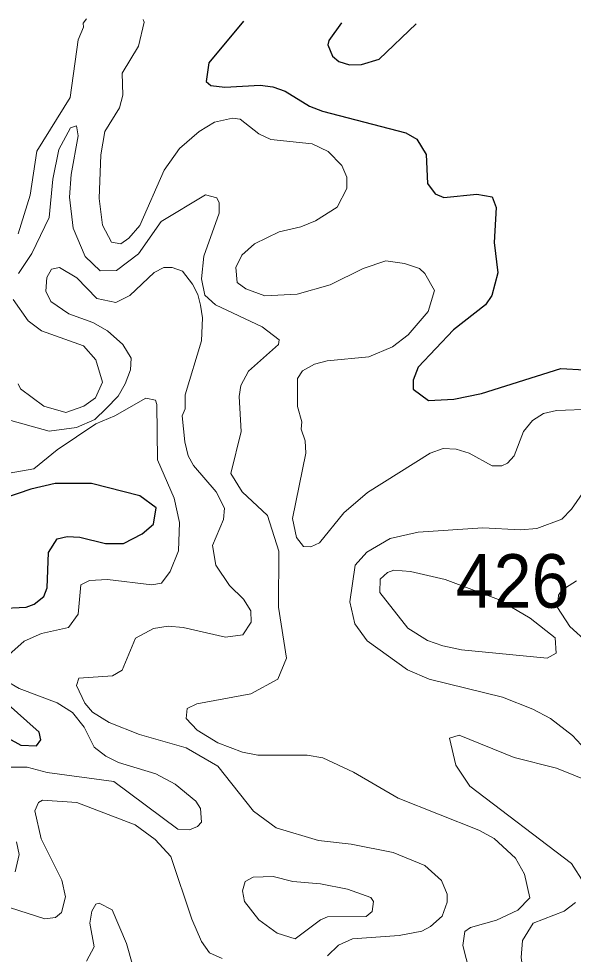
# Model space of a CAD drawing. Extents: x 763.2 to 816.8, y 7896.5 to 7952.7.
# Drawn here: x 803.428 to 805.082, y 7949.276 to 7952.069 of the extents above; entities that cross this region are included whole.
import ezdxf

# ---------------------------------------------------------------- set-up
doc = ezdxf.new("R2010")
doc.units = 0
doc.header["$LTSCALE"] = 0.064
doc.layers.add('1', color=7, linetype='Continuous', lineweight=25)
doc.layers.add('2', color=7, linetype='Continuous', lineweight=13)
doc.layers.add('21', color=7, linetype='Continuous')

msp = doc.modelspace()

# ---------------------------------------------------------------- linework, layer by layer
at = {"layer": '1'}
for points in [[(804.0988, 7952.0614), (803.9953, 7951.9371), (803.9871, 7951.8817), (804.0008, 7951.8696), (804.0423, 7951.8641), (804.1478, 7951.8705), (804.1863, 7951.8658), (804.2231, 7951.8524), (804.2955, 7951.8082), (804.3346, 7951.7924), (804.5829, 7951.7281), (804.6159, 7951.709), (804.6435, 7951.6635), (804.6473, 7951.5771), (804.6699, 7951.5459), (804.6958, 7951.5354), (804.795, 7951.5451), (804.84, 7951.537), (804.8523, 7951.5057), (804.8461, 7951.4007), (804.8575, 7951.3099), (804.8394, 7951.2429), (804.8202, 7951.2142), (804.7251, 7951.1398), (804.6191, 7951.0283), (804.6045, 7950.9897), (804.6045, 7950.9626), (804.6505, 7950.9293), (804.7261, 7950.9334), (804.8082, 7950.9503), (805.0449, 7951.0241), (805.1868, 7951.0166)], [(804.3909, 7952.0568), (804.3531, 7952.0038), (804.35, 7951.9906), (804.3636, 7951.9573), (804.3827, 7951.9415), (804.4145, 7951.9315), (804.4506, 7951.9317), (804.5028, 7951.9484), (804.6138, 7952.0532)], [(803.8382, 7950.6083), (803.7892, 7950.6445), (803.6446, 7950.6807), (803.5362, 7950.6807), (803.4638, 7950.6643), (803.2681, 7950.5976)], [(803.3669, 7950.3079), (803.4505, 7950.3116), (803.4737, 7950.321), (803.5024, 7950.3434), (803.5131, 7950.37), (803.5167, 7950.4753), (803.543, 7950.5161), (803.5724, 7950.5228), (803.61, 7950.5214), (803.6866, 7950.5018), (803.7406, 7950.502), (803.7958, 7950.5313), (803.8301, 7950.5595), (803.8382, 7950.6083)], [(803.2912, 7949.9782), (803.4344, 7949.9003), (803.4808, 7949.8977), (803.4934, 7949.9163), (803.4886, 7949.9389), (803.3874, 7950.0291)]]:
    msp.add_lwpolyline(points, dxfattribs=at)
at = {"layer": '2'}
for points in [[(803.6296, 7952.0689), (803.6205, 7952.0552), (803.6212, 7952.0435), (803.6052, 7952.0054), (803.5817, 7951.8333), (803.482, 7951.6734), (803.4622, 7951.542), (803.426, 7951.427)], [(805.1383, 7950.9029), (805.0324, 7950.8994), (804.9936, 7950.89), (804.9605, 7950.869), (804.9335, 7950.8367), (804.9059, 7950.7642), (804.8862, 7950.7416), (804.8687, 7950.7336), (804.8402, 7950.7335), (804.7714, 7950.7714), (804.7333, 7950.7841), (804.6946, 7950.7858), (804.6551, 7950.7716), (804.4682, 7950.6543), (804.3974, 7950.5936), (804.325, 7950.5037), (804.2993, 7950.492), (804.2776, 7950.4929), (804.2563, 7950.5198), (804.2445, 7950.5763), (804.2839, 7950.7721), (804.2823, 7950.8084), (804.2709, 7950.8433), (804.2724, 7950.8653), (804.2593, 7950.9109), (804.26, 7950.9943), (804.2742, 7951.0174), (804.31, 7951.0379), (804.348, 7951.0472), (804.4719, 7951.0595), (804.5431, 7951.0891), (804.5901, 7951.125), (804.6498, 7951.1945), (804.6683, 7951.2575), (804.6393, 7951.308), (804.6237, 7951.3232), (804.5786, 7951.3377), (804.523, 7951.3463), (804.4559, 7951.323), (804.3573, 7951.2739), (804.2587, 7951.2461), (804.1625, 7951.2415), (804.1055, 7951.2623), (804.0798, 7951.2812), (804.0755, 7951.3259), (804.0938, 7951.3631), (804.1316, 7951.3963), (804.2045, 7951.4325), (804.2692, 7951.4477), (804.3134, 7951.4652), (804.3775, 7951.5063), (804.4071, 7951.5623), (804.407, 7951.5954), (804.3922, 7951.6307), (804.3507, 7951.6721), (804.3032, 7951.6952), (804.1798, 7951.7082), (804.1438, 7951.7253), (804.0887, 7951.7687), (804.0654, 7951.7719), (804.0117, 7951.7605), (803.9662, 7951.7321), (803.9077, 7951.6816), (803.8613, 7951.6169), (803.7896, 7951.4511), (803.7563, 7951.4139), (803.7321, 7951.397), (803.7046, 7951.4022), (803.6778, 7951.4526), (803.6677, 7951.5322), (803.6724, 7951.6622), (803.6843, 7951.7324), (803.7288, 7951.803), (803.7382, 7951.8411), (803.7369, 7951.9067), (803.7856, 7951.9868), (803.8022, 7952.0589), (803.7995, 7952.0662)], [(803.4274, 7951.308), (803.4671, 7951.3678), (803.5184, 7951.4754), (803.53, 7951.5894), (803.5475, 7951.6785), (803.5819, 7951.743), (803.6001, 7951.7495), (803.605, 7951.7195), (803.5838, 7951.6037), (803.579, 7951.5361), (803.5905, 7951.4434), (803.6259, 7951.3594), (803.671, 7951.316), (803.7194, 7951.3168), (803.7852, 7951.3673), (803.8525, 7951.4631), (803.9846, 7951.543), (804.0192, 7951.5345), (804.026, 7951.519), (804.026, 7951.4883), (803.9798, 7951.3596), (803.9735, 7951.2922), (803.9832, 7951.2438), (804.0152, 7951.2146), (804.1541, 7951.1491), (804.2048, 7951.1106), (804.2029, 7951.0963), (804.1136, 7951.0165), (804.0902, 7950.9742), (804.0852, 7950.9414), (804.0917, 7950.8367), (804.0604, 7950.7107), (804.0949, 7950.6562), (804.17, 7950.5859)], [(803.6611, 7951.2333), (803.6007, 7951.2949), (803.5492, 7951.3264), (803.5251, 7951.3214), (803.5113, 7951.2967), (803.5084, 7951.2552), (803.5235, 7951.2243), (803.5775, 7951.1877), (803.6485, 7951.162), (803.6926, 7951.1369), (803.7382, 7951.0965), (803.7629, 7951.055), (803.7614, 7951.0209), (803.7457, 7950.9787), (803.724, 7950.9415), (803.6884, 7950.9054), (803.6548, 7950.8722), (803.6002, 7950.8485), (803.5188, 7950.8371), (803.3865, 7950.874)], [(804.3486, 7949.271), (804.3822, 7949.3027), (804.4236, 7949.3215), (804.5632, 7949.3317), (804.63, 7949.3446), (804.6559, 7949.3584), (804.6916, 7949.3898), (804.706, 7949.4312), (804.7059, 7949.4553), (804.6892, 7949.4961), (804.6399, 7949.5406), (804.5445, 7949.5798), (804.4195, 7949.6041), (804.3224, 7949.6157), (804.1955, 7949.6528), (804.1279, 7949.703), (804.0219, 7949.8376), (803.9273, 7949.8919), (803.7878, 7949.9318), (803.6973, 7949.9676), (803.6484, 7949.9984), (803.6247, 7950.0253), (803.6004, 7950.0782), (803.6072, 7950.1003), (803.7071, 7950.1073), (803.736, 7950.1234), (803.7767, 7950.2189), (803.8297, 7950.2482), (803.8732, 7950.255), (803.9181, 7950.2517), (804.045, 7950.2225), (804.0969, 7950.2294), (804.1211, 7950.2674), (804.1207, 7950.3013), (804.0982, 7950.3354), (804.0562, 7950.3764), (804.0163, 7950.4375), (804.0063, 7950.496), (804.0383, 7950.5734), (804.0422, 7950.6077), (804.0165, 7950.6558), (803.9495, 7950.7348), (803.9337, 7950.7635), (803.9231, 7950.8052), (803.9158, 7950.8835), (803.924, 7950.9042), (803.9242, 7950.9463), (803.9731, 7951.1075), (803.9765, 7951.1756), (803.9699, 7951.2141), (803.9621, 7951.2453), (803.9463, 7951.2768), (803.9167, 7951.3155), (803.8853, 7951.3264)], [(803.8853, 7951.3264), (803.8612, 7951.3261), (803.8321, 7951.3115), (803.7592, 7951.2423), (803.7179, 7951.2216), (803.6611, 7951.2333)], [(803.4266, 7950.9784), (803.4328, 7950.9639), (803.503, 7950.9118), (803.5685, 7950.893), (803.6222, 7950.912), (803.6573, 7950.9372), (803.6775, 7950.9838), (803.6583, 7951.0508), (803.6209, 7951.0919), (803.4962, 7951.1365), (803.4557, 7951.1673), (803.4115, 7951.2303)], [(803.3996, 7950.7121), (803.4724, 7950.7251), (803.5425, 7950.782), (803.6575, 7950.859), (803.7149, 7950.883), (803.8069, 7950.9363), (803.8356, 7950.9296), (803.8402, 7950.9171), (803.8415, 7950.7523), (803.8919, 7950.6372), (803.9074, 7950.565), (803.9042, 7950.4804), (803.8801, 7950.4181), (803.8536, 7950.3839), (803.8251, 7950.3785), (803.6923, 7950.3949), (803.6388, 7950.3915), (803.6131, 7950.3791), (803.6051, 7950.2907), (803.5766, 7950.2515), (803.4954, 7950.2333), (803.4441, 7950.2102), (803.3979, 7950.1699)], [(805.1709, 7949.8317), (805.0799, 7949.9292), (805.0143, 7949.9791), (804.9621, 7950.0072), (804.8713, 7950.0429), (804.6524, 7950.0965), (804.5873, 7950.1252), (804.4671, 7950.2111), (804.4305, 7950.2624), (804.4158, 7950.3276), (804.4313, 7950.4372), (804.4662, 7950.4766), (804.5364, 7950.5171), (804.6197, 7950.5359), (804.8122, 7950.5493), (804.9247, 7950.5428), (804.9734, 7950.5472), (805.0478, 7950.5744), (805.0775, 7950.605), (805.1423, 7950.6994)], [(804.17, 7950.5859), (804.2034, 7950.4796), (804.2026, 7950.3116), (804.2265, 7950.1592), (804.2008, 7950.0971), (804.1207, 7950.0529)], [(805.0918, 7950.3904), (805.0486, 7950.3631), (805.0384, 7950.3482), (805.0355, 7950.3106), (805.0718, 7950.2546), (805.1248, 7950.2061)], [(803.3885, 7950.0927), (803.4291, 7950.0687), (803.5427, 7950.0265), (803.5881, 7949.9975), (803.6234, 7949.9535), (803.6524, 7949.894), (803.688, 7949.8669), (803.7257, 7949.8486), (803.8367, 7949.8141), (803.8944, 7949.7834), (803.9564, 7949.7327), (803.9698, 7949.7108), (803.9729, 7949.6705), (803.9616, 7949.6571), (803.9371, 7949.6472), (803.9024, 7949.6491), (803.7117, 7949.7914), (803.5127, 7949.8182), (803.4533, 7949.8344), (803.3462, 7949.8344)], [(804.1207, 7950.0529), (803.9593, 7950.023), (803.9307, 7950.0093), (803.9275, 7949.9798), (803.9602, 7949.9446), (804.0221, 7949.9071), (804.0953, 7949.8793), (804.1415, 7949.8702), (804.2888, 7949.8705), (804.3349, 7949.8622), (804.4269, 7949.8196), (804.5595, 7949.7418), (804.8003, 7949.6461), (804.8464, 7949.6208), (804.9104, 7949.5627), (804.9371, 7949.515), (804.9528, 7949.4445), (804.9165, 7949.4073), (804.8528, 7949.377), (804.7755, 7949.3559), (804.7589, 7949.3437), (804.7527, 7949.3013), (804.782, 7949.1891)], [(805.1135, 7949.4889), (805.0767, 7949.5462), (804.774, 7949.777), (804.7323, 7949.84), (804.7133, 7949.9212), (804.7417, 7949.9295), (804.9064, 7949.8626), (805.0324, 7949.8309), (805.1461, 7949.7854)], [(803.3495, 7949.4316), (803.5061, 7949.3813), (803.538, 7949.3854), (803.555, 7949.4), (803.5671, 7949.4467), (803.556, 7949.4968), (803.4945, 7949.6202), (803.4759, 7949.7035), (803.4869, 7949.7286), (803.499, 7949.7357), (803.601, 7949.7284), (803.7754, 7949.662), (803.8347, 7949.6178), (803.8813, 7949.5674), (803.9447, 7949.38), (803.9734, 7949.3135), (803.9971, 7949.28), (804.0349, 7949.2626)], [(803.4216, 7949.6112), (803.4292, 7949.5732), (803.4176, 7949.5222)], [(803.7894, 7949.1679), (803.7495, 7949.3075), (803.7065, 7949.4087), (803.6683, 7949.4281), (803.6581, 7949.425), (803.6462, 7949.4043), (803.64, 7949.3687), (803.6525, 7949.2977), (803.6296, 7949.2545)], [(804.9327, 7949.2229), (804.9266, 7949.2659), (804.9312, 7949.3167), (804.9625, 7949.3687), (805.0553, 7949.4043), (805.0887, 7949.4297)]]:
    msp.add_lwpolyline(points, dxfattribs=at)
for points in [[(804.6999, 7950.3944), (804.8595, 7950.3353), (804.9534, 7950.2793), (805.0279, 7950.2208), (805.0313, 7950.175), (805.0046, 7950.1601), (804.7484, 7950.1845), (804.6932, 7950.1964), (804.6475, 7950.2124), (804.5886, 7950.2494), (804.5049, 7950.356), (804.5064, 7950.3951), (804.5283, 7950.4156), (804.5474, 7950.4225), (804.5964, 7950.4181)], [(804.3278, 7949.3787), (804.3495, 7949.3869), (804.464, 7949.3881), (804.4827, 7949.4029), (804.4858, 7949.4328), (804.4781, 7949.4446), (804.4084, 7949.47), (804.3277, 7949.486), (804.2455, 7949.4927), (804.187, 7949.5073), (804.1274, 7949.5056), (804.1036, 7949.4927), (804.0951, 7949.4653), (804.1012, 7949.433), (804.1442, 7949.378), (804.1988, 7949.3385), (804.2527, 7949.3219)]]:
    msp.add_lwpolyline(points, close=True, dxfattribs=at)

# ---------------------------------------------------------------- texts
at = {"layer": '21', "width": 0.95}
msp.add_text('426', height=0.16, dxfattribs=at).set_placement((804.7318, 7950.3102))

doc.saveas('drawing.dxf')
